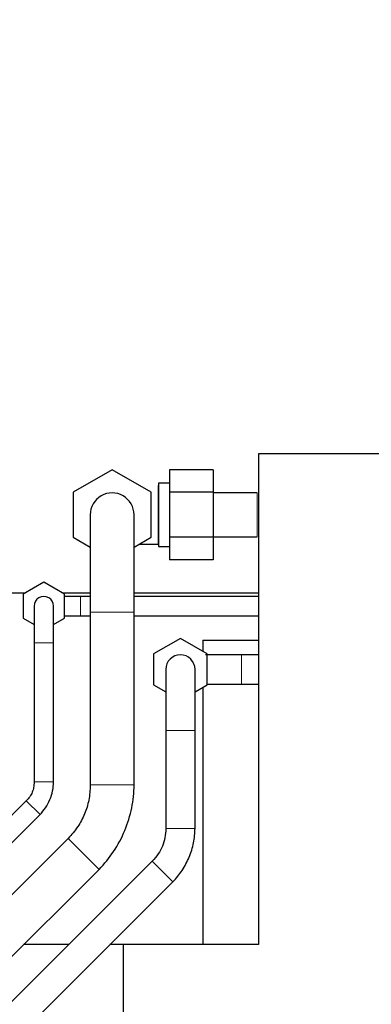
# Model space of a CAD drawing. Header units: inches. Extents: x 0 to 20790, y -12 to 14700.
# Tile 416 of 436: x 14096 to 14240, y 11097 to 11501. Entities that reach past the tile are written whole.
import ezdxf

# ---------------------------------------------------------------- set-up
doc = ezdxf.new("R2010")
doc.units = ezdxf.units.IN
doc.layers.add('1', color=7, linetype='Continuous', true_color=0xffffff)
doc.layers.add('254', color=7, linetype='Continuous', true_color=0xffffff)
doc.styles.add('latin_extended', font='simplex.shx')
doc.dimstyles.get("Standard").update_dxf_attribs({"dimtxt": 0.18, "dimasz": 0.18, "dimexe": 0.18, "dimexo": 0.0625, "dimgap": 0.09, "dimtad": 0, "dimtih": 1, "dimtoh": 1, "dimdec": 4, "dimzin": 0, "dimdsep": 46, "dimtxsty": 'Standard', "dimcen": 0.09, "dimadec": 0, "dimazin": 0, "dimtfac": 1, "dimtdec": 4, "dimtofl": 0, "dimtmove": 0, "dimatfit": 3, "dimfxl": 1, "dimtolj": 1, "dimtzin": 0, "dimarcsym": 0})

# ---------------------------------------------------------------- blocks, each defined once
blk = doc.blocks.new('_U7')
at = {"layer": '254', "color": 3, "linetype": 'Continuous', "lineweight": 13, "transparency": 16777216}
for p, q in [((13904.1, 12440.96), (13904.1, 12953.96)), ((14417.1, 9634.46), (14417.1, 12953.96)), ((14026.6, 12918.96), (14294.6, 12918.96))]:
    blk.add_line(p, q, dxfattribs=at)
at = {"layer": '254', "color": 3, "transparency": 16777216}
for points in [[(14026.6, 12939.38), (14026.6, 12898.55), (13904.1, 12918.96)], [(14294.6, 12898.55), (14294.6, 12939.38), (14417.1, 12918.96)]]:
    blk.add_solid(points, dxfattribs=at)
at = {"layer": 'Defpoints', "color": 0, "transparency": 16777216}
for p in [(14417.1, 12918.96), (13904.1, 12405.96), (14417.1, 9599.46)]:
    blk.add_point(p, dxfattribs=at)
at = {"layer": '254', "color": 2, "lineweight": 13, "transparency": 16777216, "insert": (13984.3, 13102.71), "char_height": 122.5, "attachment_point": 1, "style": 'latin_extended'}
blk.add_mtext('\\A1;513', dxfattribs=at)

msp = doc.modelspace()

# ---------------------------------------------------------------- linework, layer by layer
at = {"layer": '1', "color": 2, "linetype": 'Continuous', "lineweight": 25}
for p, q in [((14559.097, 11322.964), (14194.097, 11322.964)), ((14194.097, 11322.964), (14194.097, 11121.464)), ((14134.097, 11316.438), (14118.097, 11307.201)), ((14150.097, 11307.201), (14134.097, 11316.438)), ((14157.597, 11316.438), (14157.597, 11307.201)), ((14175.597, 11316.438), (14157.597, 11316.438)), ((14175.597, 11316.438), (14175.597, 11307.201)), ((14157.597, 11310.963), (14153.097, 11310.963)), ((14153.097, 11310.963), (14153.097, 11284.963)), ((14118.097, 11307.201), (14118.097, 11288.726)), ((14150.097, 11288.726), (14150.097, 11307.201)), ((14157.597, 11307.201), (14157.597, 11288.726)), ((14175.597, 11307.201), (14157.597, 11307.201)), ((14175.597, 11307.201), (14175.597, 11288.726)), ((14193.597, 11306.963), (14175.597, 11306.963)), ((14118.097, 11288.726), (14125.098, 11284.684)), ((14143.097, 11284.684), (14150.097, 11288.726)), ((14157.597, 11288.726), (14157.597, 11279.488)), ((14175.597, 11288.726), (14157.597, 11288.726)), ((14175.597, 11288.963), (14193.597, 11288.963)), ((14175.597, 11288.726), (14175.597, 11279.488)), ((14153.097, 11284.963), (14157.597, 11284.963)), ((14175.597, 11279.488), (14157.597, 11279.488)), ((14106.097, 11270.278), (14097.597, 11265.371)), ((14114.597, 11265.371), (14106.097, 11270.278)), ((14050.842, 11265.963), (14098.619, 11265.963)), ((14097.597, 11265.371), (14097.597, 11255.556)), ((14113.565, 11265.963), (14125.096, 11265.963)), ((14114.597, 11255.556), (14114.597, 11265.371)), ((14125.1, 11264.463), (14121.097, 11264.463)), ((14143.094, 11265.963), (14194.094, 11265.963)), ((14194.1, 11264.463), (14143.102, 11264.463)), ((14097.597, 11255.556), (14102.097, 11252.958)), ((14110.097, 11252.958), (14114.597, 11255.556)), ((14121.097, 11256.463), (14125.1, 11256.463)), ((14125.097, 11257.963), (14125.097, 11187.037)), ((14143.097, 11187.037), (14143.097, 11257.963)), ((14143.102, 11256.463), (14194.1, 11256.463)), ((14102.097, 11245.463), (14102.097, 11188.28)), ((14110.097, 11188.28), (14110.097, 11245.463)), ((14162.097, 11247.165), (14151.097, 11240.814)), ((14173.097, 11240.814), (14162.097, 11247.165)), ((14171.324, 11246.464), (14171.324, 11241.838)), ((14171.324, 11246.464), (14194.098, 11246.464)), ((14151.097, 11240.814), (14151.097, 11228.112)), ((14173.097, 11228.112), (14173.097, 11240.814)), ((14194.098, 11240.463), (14187.097, 11240.463)), ((14151.097, 11228.112), (14156.097, 11225.226)), ((14168.097, 11225.226), (14173.097, 11228.112)), ((14187.097, 11228.463), (14194.098, 11228.463)), ((14171.324, 11227.087), (14171.324, 11121.464)), ((14156.097, 11209.463), (14156.097, 11169.226)), ((14168.097, 11169.226), (14168.097, 11209.463)), ((14098.875, 11180.502), (13917.157, 10998.783)), ((13922.814, 10993.126), (14104.532, 11174.845)), ((14116.018, 11165.117), (14015.943, 11065.043)), ((14150.532, 11155.791), (14081.671, 11086.93)), ((14028.671, 11052.315), (14128.745, 11152.389)), ((14090.157, 11078.445), (14159.018, 11147.306)), ((14116.198, 11121.464), (14097.818, 11121.464)), ((14138.793, 11121.464), (14133.17, 11121.464)), ((14194.097, 11121.464), (14138.793, 11121.464)), ((14138.793, 10905.062), (14138.793, 11121.464))]:
    msp.add_line(p, q, dxfattribs=at)
at = {"layer": '1', "color": 110, "linetype": 'Continuous', "lineweight": 13}
for p, q in [((14193.597, 11306.963), (14193.597, 11288.963)), ((14121.097, 11264.463), (14121.097, 11256.463)), ((14143.097, 11257.963), (14125.097, 11257.963)), ((14110.097, 11245.463), (14102.097, 11245.463)), ((14187.097, 11228.463), (14187.097, 11240.463)), ((14162.097, 11209.463), (14156.097, 11209.463)), ((14168.097, 11209.463), (14162.097, 11209.463)), ((14110.097, 11188.28), (14102.097, 11188.28)), ((14143.097, 11187.037), (14125.097, 11187.037)), ((14098.875, 11180.502), (14104.532, 11174.845)), ((14168.097, 11169.226), (14156.097, 11169.226)), ((14116.018, 11165.117), (14128.745, 11152.389)), ((14159.018, 11147.306), (14150.532, 11155.791))]:
    msp.add_line(p, q, dxfattribs=at)
at = {"layer": '1', "color": 2, "linetype": 'Continuous', "lineweight": 25}
for centre, radius, start, end in [((14134.097, 11297.963), 9, 0.0225, 180.02813), ((14106.097, 11260.463), 4, 0.0225, 180.02813), ((14162.097, 11234.463), 6, 90, 179.97187), ((14162.097, 11234.463), 6, 359.9775, 90)]:
    msp.add_arc(centre, radius, start, end, dxfattribs=at)
for points, knots in [([(14153.097, 11285.964), (14153.097, 11285.963), (14153.097, 11285.963), (14153.097, 11285.963), (14153.097, 11285.962), (14153.097, 11285.966), (14153.097, 11285.966), (14153.097, 11285.961), (14153.097, 11285.965), (14153.097, 11285.961), (14153.097, 11285.971), (14153.097, 11286.003), (14153.097, 11286.123), (14153.097, 11286.413), (14153.097, 11287.447), (14153.097, 11289.133), (14153.097, 11291.383), (14153.097, 11293.633), (14153.097, 11295.508), (14153.097, 11296.821), (14153.097, 11297.477), (14153.097, 11297.781), (14153.097, 11297.91), (14153.097, 11297.957), (14153.097, 11298.004), (14153.097, 11298.063), (14153.097, 11298.119), (14153.097, 11298.892), (14153.097, 11300.392), (14153.097, 11303.383), (14153.097, 11306.383), (14153.097, 11308.727), (14153.097, 11309.658), (14153.097, 11309.846), (14153.097, 11309.953), (14153.097, 11309.967), (14153.097, 11309.961), (14153.097, 11309.965), (14153.097, 11309.962), (14153.097, 11309.964), (14153.097, 11309.964), (14153.097, 11309.963)], [0, 0, 0, 0, 0.1250234, 0.2422329, 0.2500469, 0.2656748, 0.2813027, 0.2852097, 0.2861865, 0.2866748, 0.2871632, 0.28814, 0.2891167, 0.2969307, 0.3125586, 0.3750703, 0.437582, 0.5000938, 0.5626055, 0.5938613, 0.6094893, 0.6173032, 0.6192567, 0.6202335, 0.6212102, 0.6231637, 0.6251172, 0.6258986, 0.6876289, 0.7501407, 0.8751641, 0.9376758, 0.9454898, 0.9528154, 0.9533037, 0.9542805, 0.9552572, 0.9572107, 0.9611177, 0.9689317, 1, 1, 1, 1]), ([(14125.097, 11297.963), (14125.097, 11297.892), (14125.097, 11295.923), (14125.097, 11287), (14125.097, 11273.56), (14125.097, 11263.456), (14125.097, 11257.963)], [0, 0, 0, 0, 0.2499886, 0.5, 0.7500114, 1, 1, 1, 1]), ([(14143.097, 11257.963), (14143.097, 11263.456), (14143.097, 11273.56), (14143.097, 11287), (14143.097, 11295.923), (14143.097, 11297.892), (14143.097, 11297.963)], [0, 0, 0, 0, 0.2499886, 0.5, 0.7500114, 1, 1, 1, 1]), ([(14121.097, 11264.463), (14120.069, 11264.463), (14118.089, 11264.463), (14115.96, 11264.463), (14114.861, 11264.463), (14114.665, 11264.463)], [0, 0, 0, 0, 0.4579756, 0.9023622, 1, 1, 1, 1]), ([(14102.097, 11260.463), (14102.097, 11260.462), (14102.097, 11260.263), (14102.097, 11259.098), (14102.097, 11256.335), (14102.097, 11252.239), (14102.097, 11248.471), (14102.097, 11246.491), (14102.097, 11245.463)], [0, 0, 0, 0, 0.1294354, 0.2550301, 0.5, 0.7449699, 0.8705646, 1, 1, 1, 1]), ([(14110.097, 11245.463), (14110.097, 11246.491), (14110.097, 11248.471), (14110.097, 11252.239), (14110.097, 11256.335), (14110.097, 11259.098), (14110.097, 11260.263), (14110.097, 11260.462), (14110.097, 11260.463)], [0, 0, 0, 0, 0.1294354, 0.2550301, 0.5, 0.7449699, 0.8705646, 1, 1, 1, 1]), ([(14114.539, 11256.463), (14114.776, 11256.463), (14115.915, 11256.463), (14118.089, 11256.463), (14120.069, 11256.463), (14121.097, 11256.463)], [0, 0, 0, 0, 0.1161571, 0.5514234, 1, 1, 1, 1]), ([(14187.097, 11240.463), (14183.664, 11240.463), (14178.572, 11240.463), (14173.944, 11240.463), (14172.321, 11240.463)], [0, 0, 0, 0, 0.6200306, 1, 1, 1, 1]), ([(14156.097, 11234.463), (14156.097, 11234.419), (14156.097, 11233.188), (14156.097, 11227.611), (14156.097, 11219.211), (14156.097, 11212.896), (14156.097, 11209.463)], [0, 0, 0, 0, 0.2499886, 0.5, 0.7500114, 1, 1, 1, 1]), ([(14168.097, 11209.463), (14168.097, 11212.896), (14168.097, 11219.211), (14168.097, 11227.611), (14168.097, 11233.188), (14168.097, 11234.419), (14168.097, 11234.463)], [0, 0, 0, 0, 0.2499886, 0.5, 0.7500114, 1, 1, 1, 1]), ([(14172.828, 11228.463), (14174.308, 11228.463), (14178.771, 11228.463), (14183.664, 11228.463), (14187.097, 11228.463)], [0, 0, 0, 0, 0.35466, 1, 1, 1, 1]), ([(14102.097, 11188.28), (14102.111, 11187.519), (14101.987, 11186.087), (14101.408, 11184.009), (14100.348, 11182.13), (14099.424, 11181.03), (14098.875, 11180.502)], [0, 0, 0, 0, 0.2597981, 0.5, 0.7402019, 1, 1, 1, 1]), ([(14104.532, 11174.845), (14105.394, 11175.732), (14106.948, 11177.656), (14108.681, 11180.996), (14109.818, 11184.584), (14110.079, 11187.043), (14110.097, 11188.28)], [0, 0, 0, 0, 0.2461643, 0.5, 0.7538357, 1, 1, 1, 1]), ([(14125.097, 11187.037), (14125.113, 11184.923), (14124.736, 11180.896), (14123.008, 11175.062), (14120.104, 11169.715), (14117.523, 11166.6), (14116.018, 11165.117)], [0, 0, 0, 0, 0.2565882, 0.5, 0.7434118, 1, 1, 1, 1]), ([(14128.745, 11152.389), (14130.979, 11154.664), (14135.01, 11159.611), (14139.581, 11168.197), (14142.42, 11177.501), (14143.069, 11183.849), (14143.097, 11187.037)], [0, 0, 0, 0, 0.2458433, 0.5, 0.7541567, 1, 1, 1, 1]), ([(14156.097, 11169.226), (14156.108, 11167.927), (14155.878, 11165.459), (14154.821, 11161.884), (14153.041, 11158.61), (14151.458, 11156.702), (14150.532, 11155.791)], [0, 0, 0, 0, 0.2571643, 0.5, 0.7428357, 1, 1, 1, 1]), ([(14159.018, 11147.306), (14160.429, 11148.744), (14162.978, 11151.874), (14165.87, 11157.308), (14167.668, 11163.195), (14168.078, 11167.211), (14168.097, 11169.226)], [0, 0, 0, 0, 0.245619, 0.5, 0.754381, 1, 1, 1, 1])]:
    msp.add_open_spline(points, degree=3, knots=knots, dxfattribs=at)
msp.add_open_spline([(14145.296, 11285.963), (14147.873, 11285.963), (14150.479, 11285.963), (14153.097, 11285.963)], degree=3, dxfattribs=at)

# ---------------------------------------------------------------- dimensions: what is measured, and where the dimension line sits
at = {"layer": '254', "color": 2, "linetype": 'Continuous', "lineweight": 13}
dim = msp.add_linear_dim(base=(14417.097, 12918.963), p1=(13904.097, 12405.963), p2=(14417.097, 9599.463), dimstyle='Standard', override={"dimscale": 35, "dimtxt": 3.5, "dimasz": 3.5, "dimexe": 1, "dimexo": 1, "dimgap": 1.75, "dimtad": 1, "dimtih": 1, "dimtoh": 0, "dimdec": 2, "dimlfac": 1, "dimzin": 8, "dimdsep": 46, "dimlunit": 2, "dimtxsty": 'latin_extended', "dimsah": 1, "dimse1": 0, "dimse2": 0, "dimsd1": 0, "dimsd2": 0, "dimclrd": 3, "dimclre": 3, "dimclrt": 2, "dimtol": 0, "dimtm": -0.1, "dimtfac": 0.714286, "dimtdec": 3, "dimtofl": 1, "dimtmove": 0, "dimtzin": 8, "dimlwd": 13, "dimlwe": 13}, dxfattribs=at)
dim.commit()
dim.dimension.update_dxf_attribs({"geometry": '_U7', "text_midpoint": (14130.138, 12918.963), "dimtype": 160})

doc.saveas('drawing.dxf')
